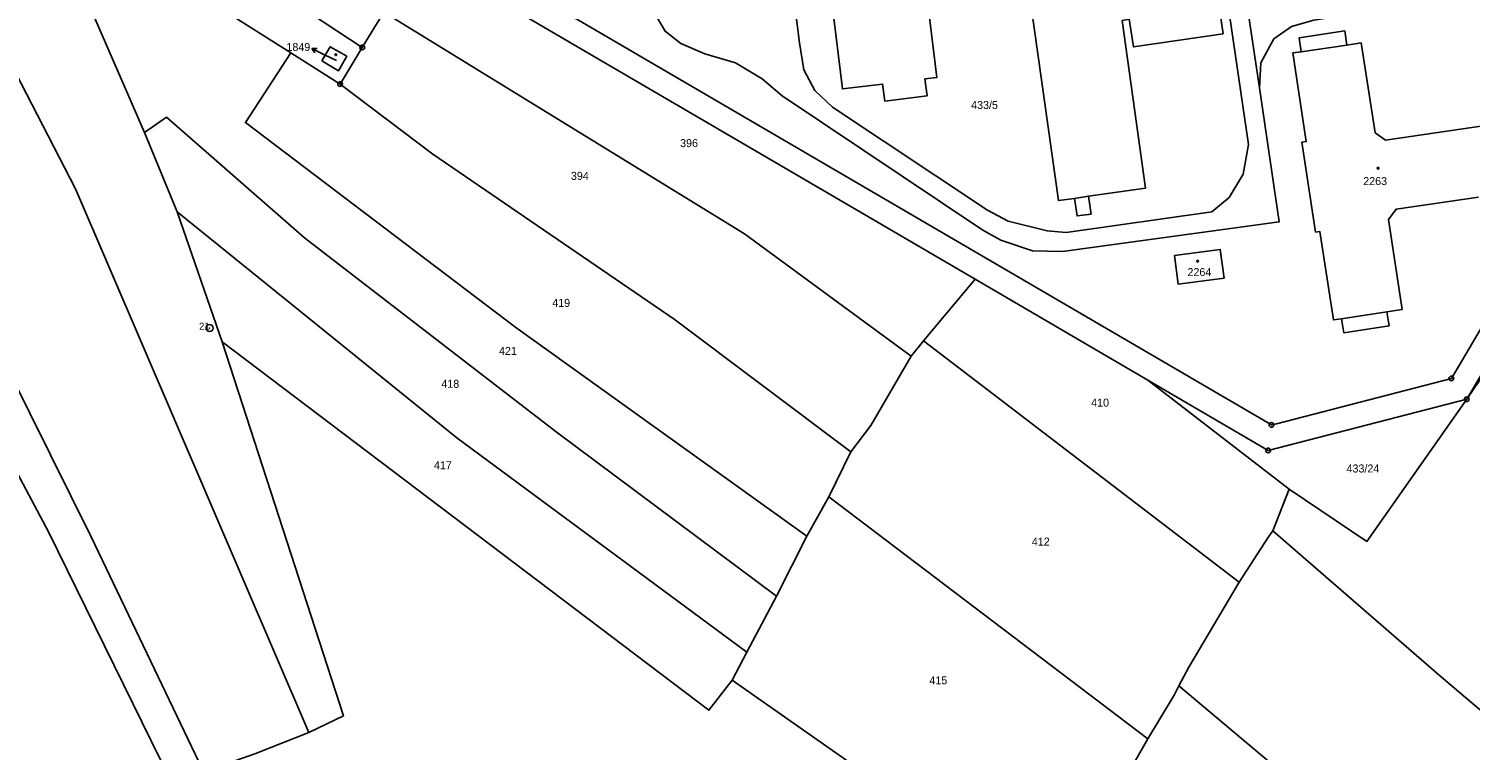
# Model space of a CAD drawing. Extents: x -680203 to -673936, y -1102717 to -1093650.
# Drawn here: x -679915.5 to -679609.4, y -1098200.7 to -1098047.4 of the extents above; entities that cross this region are included whole.
import ezdxf

# ---------------------------------------------------------------- set-up
doc = ezdxf.new("R2010")
doc.units = 0
for name, color, linetype in [('SOxx02xx_Koleje_param další_Popis10', 7, 'Continuous'), ('SOxx02xx_Staničení_Popis10', 7, 'Continuous'), ('SOxxxxxx_Koleje_param další_Popis10', 7, 'Continuous'), ('SOxxxxxx_Osa_bod_P', 7, 'Continuous'), ('SOxxxxxx_Staničení_Popis10', 7, 'Continuous'), ('x_prac', 7, 'Continuous')]:
    doc.layers.add(name, color=color, linetype=linetype)

msp = doc.modelspace()

# ---------------------------------------------------------------- linework, layer by layer
at = {"layer": 'SOxx02xx_Koleje_param další_Popis10'}
for centre, radius in [((-679844.71, -1098051.33), 0.5), ((-679844.71, -1098051.33), 0.0303), ((-679849.44, -1098059.12), 0.5), ((-679849.44, -1098059.12), 0.0303), ((-679877.16, -1098110.98), 0.75), ((-679877.16, -1098110.98), 0.03), ((-679613.41, -1098121.68), 0.5), ((-679613.41, -1098121.68), 0.0303), ((-679610.14, -1098126.12), 0.5), ((-679610.14, -1098126.12), 0.0303), ((-679651.63, -1098131.58), 0.5), ((-679651.63, -1098131.58), 0.0303), ((-679652.33, -1098137), 0.5), ((-679652.33, -1098137), 0.0303)]:
    msp.add_circle(centre, radius, dxfattribs=at)
at = {"layer": 'SOxx02xx_Staničení_Popis10'}
for p, q in [((-679855.45, -1098051.56), (-679854.33, -1098051.55)), ((-679852.75, -1098052.88), (-679855.45, -1098051.56)), ((-679855.45, -1098051.56), (-679854.77, -1098052.45)), ((-679850.22, -1098054.12), (-679852.75, -1098052.88))]:
    msp.add_line(p, q, dxfattribs=at)
at = {"layer": 'SOxxxxxx_Koleje_param další_Popis10'}
for centre in [(-679850.32, -1098052.87), (-679628.96, -1098076.99), (-679667.28, -1098096.77)]:
    msp.add_circle(centre, 0.175, dxfattribs=at)
at = {"layer": 'SOxxxxxx_Staničení_Popis10'}
for p, q in [((-679635.63, -1098050.81), (-679645.31, -1098052.24)), ((-679693.45, -1098083.4), (-679690.48, -1098082.97)), ((-679627.1, -1098107.55), (-679636.71, -1098109))]:
    msp.add_line(p, q, dxfattribs=at)
at = {"layer": 'x_prac'}
for p, q in [((-679912.75, -1098019.03), (-679891.01, -1098069.42)), ((-679832.55, -1098031.47), (-679714.58, -1098100.55)), ((-679654.18, -1098059.94), (-679658.22, -1098032.61)), ((-679844.71, -1098051.33), (-679870.63, -1098034.28)), ((-679876.03, -1098042.28), (-679859.91, -1098052.49)), ((-679844.71, -1098051.33), (-679840.15, -1098043.83)), ((-679859.91, -1098052.49), (-679849.44, -1098059.12)), ((-679849.44, -1098059.12), (-679844.71, -1098051.33)), ((-679891.01, -1098069.42), (-679884.03, -1098086.29)), ((-679884.03, -1098086.29), (-679874.51, -1098113.9)), ((-679725.54, -1098113.71), (-679714.58, -1098100.55)), ((-679714.58, -1098100.55), (-679677.89, -1098122.04)), ((-679728.16, -1098116.95), (-679725.54, -1098113.71)), ((-679725.54, -1098113.71), (-679658.5, -1098164.99)), ((-679604.44, -1098117.7), (-679610.14, -1098126.12)), ((-679647.88, -1098145.2), (-679677.89, -1098122.04)), ((-679740.95, -1098137.32), (-679745.62, -1098146.88)), ((-679647.88, -1098145.2), (-679651.35, -1098154.09)), ((-679745.62, -1098146.88), (-679750.29, -1098155.2)), ((-679745.62, -1098146.88), (-679677.85, -1098198.31)), ((-679750.29, -1098155.2), (-679756.74, -1098167.98)), ((-679756.74, -1098167.98), (-679763.04, -1098179.88)), ((-679763.04, -1098179.88), (-679766.18, -1098185.83)), ((-679766.18, -1098185.83), (-679698.78, -1098232.99)), ((-679596.54, -1098249.82), (-679671.29, -1098187.06)), ((-679677.85, -1098198.31), (-679683.94, -1098208.79))]:
    msp.add_line(p, q, dxfattribs=at)
for points in [[(-680025.27, -1097911.61), (-680005.28, -1097950.81), (-679941.2, -1098077.06), (-679902.29, -1098155.38), (-679878.56, -1098204.95)], [(-679885.5, -1098206.93), (-679911.39, -1098154.28), (-679969.42, -1098045.11), (-680008.66, -1097966.29), (-680018.89, -1097946.34)], [(-679967.83, -1097959.12), (-679949.65, -1097995.96), (-679905.6, -1098081.35), (-679856.1, -1098196.93)], [(-679654.18, -1098059.94), (-679653.9, -1098054.61), (-679651.1, -1098049.52), (-679647.34, -1098046.88), (-679642.59, -1098045.5), (-679614.57, -1098041.01), (-679625.81, -1097960.4)], [(-679570.04, -1097995.86), (-679560.66, -1098032.02), (-679613.41, -1098121.68), (-679650.57, -1098131.31), (-679651.63, -1098131.58), (-679744.52, -1098077.25), (-679829.98, -1098027.27)], [(-679610.14, -1098126.12), (-679555.2, -1098032.77), (-679563.69, -1097999.93)], [(-679669.69, -1098011.56), (-679665.98, -1098013.48), (-679664.55, -1098016.77), (-679656.46, -1098071.94), (-679657.62, -1098078.28), (-679660.63, -1098083.23), (-679664.28, -1098086.26), (-679695.25, -1098090.66), (-679699.28, -1098090.33), (-679707.54, -1098088.22), (-679711.96, -1098085.94), (-679744.84, -1098064.04), (-679748.59, -1098060.46), (-679750.94, -1098056.07), (-679751.84, -1098050.36), (-679752.83, -1098042.53), (-679750.94, -1098042.32)], [(-679744.99, -1098041.66), (-679742.74, -1098060.15), (-679734.2, -1098059.11), (-679733.76, -1098062.74), (-679724.77, -1098061.64), (-679725.21, -1098058), (-679722.66, -1098057.69), (-679724.94, -1098039.1), (-679703.53, -1098036.49), (-679696.85, -1098083.89), (-679693.45, -1098083.4), (-679692.91, -1098087.12), (-679689.93, -1098086.76), (-679690.48, -1098082.97), (-679678.38, -1098081.21), (-679683.32, -1098045.57), (-679681.81, -1098045.34), (-679680.92, -1098051.21), (-679661.88, -1098048.4), (-679666.57, -1098016.87), (-679667.07, -1098016.96), (-679667.23, -1098015.52), (-679669.08, -1098015.79), (-679669.69, -1098011.56)], [(-679781.11, -1098021.89), (-679785.8, -1098022.5), (-679782.74, -1098043.88), (-679780.42, -1098047.89), (-679777.04, -1098050.5), (-679771.94, -1098052.67), (-679765.46, -1098054.62), (-679759.79, -1098057.98), (-679755.57, -1098061.64), (-679712.89, -1098090.19), (-679709.08, -1098092.28), (-679702.4, -1098094.59), (-679695.99, -1098094.68), (-679649.98, -1098088.41), (-679654.18, -1098059.94)], [(-679728.16, -1098116.95), (-679763.56, -1098090.92), (-679840.15, -1098043.83)], [(-679607.62, -1098083.12), (-679625.14, -1098085.67), (-679626.78, -1098087.89), (-679623.87, -1098107.06), (-679627.1, -1098107.55), (-679626.64, -1098110.53), (-679636.24, -1098111.99), (-679636.71, -1098109), (-679638.44, -1098109.26), (-679641.33, -1098090.45), (-679642.24, -1098090.59), (-679645.17, -1098071.48), (-679644.22, -1098071.34), (-679647.04, -1098052.5), (-679645.31, -1098052.24), (-679645.76, -1098049.28), (-679636.06, -1098047.8), (-679635.63, -1098050.81), (-679632.55, -1098050.35), (-679629.58, -1098069.45), (-679627.36, -1098071.06), (-679606.17, -1098067.89)], [(-679859.91, -1098052.49), (-679869.53, -1098067.29), (-679812.14, -1098110.89), (-679750.29, -1098155.2)], [(-679853.32, -1098054.2), (-679851.54, -1098051.16), (-679848.02, -1098053.2), (-679849.77, -1098056.27), (-679853.32, -1098054.2)], [(-679849.44, -1098059.12), (-679829.7, -1098074.01), (-679778.51, -1098109.09), (-679740.95, -1098137.32)], [(-679756.74, -1098167.98), (-679803.55, -1098133.05), (-679856.98, -1098091.78), (-679886.27, -1098066.18), (-679891.01, -1098069.42)], [(-679763.04, -1098179.88), (-679824.66, -1098134.3), (-679884.03, -1098086.29)], [(-679661.67, -1098100.34), (-679671.42, -1098101.66), (-679672.24, -1098095.58), (-679662.49, -1098094.25), (-679661.67, -1098100.34)], [(-679766.18, -1098185.83), (-679771.11, -1098192.23), (-679874.51, -1098113.9)], [(-679874.51, -1098113.9), (-679848.73, -1098193.39), (-679856.1, -1098196.93)], [(-679740.95, -1098137.32), (-679736.73, -1098131.66), (-679728.16, -1098116.95)], [(-679677.89, -1098122.04), (-679652.33, -1098137), (-679610.14, -1098126.12)], [(-679610.14, -1098126.12), (-679631.34, -1098156.33), (-679647.88, -1098145.2)], [(-679651.35, -1098154.09), (-679652.22, -1098155.38), (-679658.5, -1098164.99)], [(-679582.01, -1098213.61), (-679615.96, -1098184.76), (-679651.35, -1098154.09)], [(-679658.5, -1098164.99), (-679669.18, -1098183.04), (-679671.29, -1098187.06)], [(-679671.29, -1098187.06), (-679672.27, -1098189.03), (-679677.85, -1098198.31)], [(-679856.1, -1098196.93), (-679867.52, -1098201.52), (-679875.6, -1098204.31)]]:
    msp.add_lwpolyline(points, dxfattribs=at)

# ---------------------------------------------------------------- texts
at = {"layer": 'SOxx02xx_Koleje_param další_Popis10'}
msp.add_text('21', height=1.5, dxfattribs=at).set_placement((-679879.38, -1098111.35))
at = {"layer": 'SOxxxxxx_Osa_bod_P'}
for s, p in [('1849', (-679860.83, -1098052.08)), ('433/5', (-679715.4, -1098064.41)), ('396', (-679777.21, -1098072.51)), ('394', (-679800.4, -1098079.47)), ('2263', (-679632.12, -1098080.58)), ('2264', (-679669.45, -1098099.93)), ('419', (-679804.37, -1098106.47)), ('421', (-679815.68, -1098116.68)), ('418', (-679827.92, -1098123.68)), ('410', (-679689.91, -1098127.68)), ('417', (-679829.5, -1098140.99)), ('433/24', (-679635.67, -1098141.68)), ('412', (-679702.51, -1098157.22)), ('415', (-679724.26, -1098186.71))]:
    msp.add_text(s, height=1.7, dxfattribs=at).set_placement(p)

doc.saveas('drawing.dxf')
